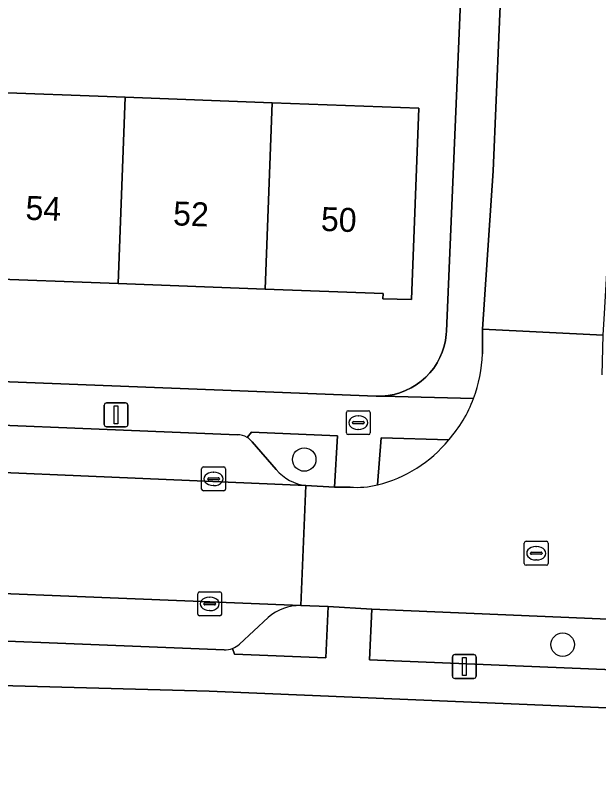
# Model space of a CAD drawing. Extents: x 161354 to 162026, y 386504 to 387460.
# Drawn here: x 161542.22 to 161566.61, y 387281.6 to 387313.91 of the extents above; entities that cross this region are included whole.
import ezdxf

# ---------------------------------------------------------------- set-up
doc = ezdxf.new("R2010")
doc.units = 0
for name, color, linetype in [('IMGEO_Boom', 7, 'Continuous'), ('IMGEO_Brandkraan', 7, 'Continuous'), ('IMGEO_Erf', 7, 'Continuous'), ('IMGEO_Groenvoorziening', 7, 'Continuous'), ('IMGEO_Kolk', 7, 'Continuous'), ('IMGEO_Lichtmast', 7, 'Continuous'), ('IMGEO_Pand', 7, 'Continuous'), ('IMGEO_Pand_nummerreeks', 7, 'Continuous'), ('IMGEO_Parkeervlak_open', 7, 'Continuous'), ('IMGEO_Rijbaan_lokaal_open', 7, 'Continuous'), ('IMGEO_Rioolput', 7, 'Continuous'), ('IMGEO_Voetpad_open', 7, 'Continuous')]:
    doc.layers.add(name, color=color, linetype=linetype)

msp = doc.modelspace()

# ---------------------------------------------------------------- linework, layer by layer
at = {"layer": 'IMGEO_Boom'}
for centre in [(161554.3, 387295.355), (161565.11, 387287.619)]:
    msp.add_circle(centre, 0.489, dxfattribs=at)
at = {"layer": 'IMGEO_Brandkraan'}
for p, q in [((161556.061, 387296.47), (161556.061, 387297.322)), ((161556.136, 387297.396), (161556.988, 387297.396)), ((161557.062, 387297.322), (161557.062, 387296.47)), ((161556.32, 387296.89), (161556.32, 387296.902)), ((161556.363, 387296.939), (161556.761, 387296.939)), ((161556.549, 387297.176), (161556.574, 387297.176)), ((161556.804, 387296.902), (161556.804, 387296.89)), ((161556.758, 387296.853), (161556.36, 387296.853)), ((161556.572, 387296.616), (161556.547, 387296.616)), ((161556.988, 387296.396), (161556.136, 387296.396))]:
    msp.add_line(p, q, dxfattribs=at)
for points in [[(161556.061, 387296.47), (161556.061, 387297.322)], [(161556.136, 387297.396), (161556.988, 387297.396)], [(161557.062, 387297.322), (161557.062, 387296.47)], [(161556.988, 387296.396), (161556.136, 387296.396)]]:
    msp.add_lwpolyline(points, dxfattribs=at)
for centre, radius, start, end in [((161556.138, 387297.32), 0.0765, 91.552, 178.448), ((161556.138, 387297.32), 0.0765, 91.552, 178.448), ((161556.986, 387297.32), 0.0765, 1.552, 88.448), ((161556.986, 387297.32), 0.0765, 1.552, 88.448), ((161556.36, 387296.899), 0.0403, 85.8775, 175.7526), ((161556.357, 387296.889), 0.0366, 178.938, 274.7102), ((161556.761, 387296.896), 0.043, 264.8664, 352.4533), ((161556.765, 387296.901), 0.0386, 1.7309, 96.639), ((161556.138, 387296.472), 0.0765, 181.552, 268.448), ((161556.138, 387296.472), 0.0765, 181.552, 268.448), ((161556.986, 387296.472), 0.0765, 271.552, 358.448), ((161556.986, 387296.472), 0.0765, 271.552, 358.448)]:
    msp.add_arc(centre, radius, start, end, dxfattribs=at)
for centre, major_axis, ratio, start_param, end_param in [((161556.548, 387296.896), (-0.387, 0.002), 0.722429, 4.712389, 7.853982), ((161556.573, 387296.896), (-0.39, 0.002), 0.717154, 1.570796, 4.712389)]:
    msp.add_ellipse(centre, major_axis=major_axis, ratio=ratio, start_param=start_param, end_param=end_param, dxfattribs=at)
at = {"layer": 'IMGEO_Erf'}
for points in [[(161510.562, 387299.829), (161557.302, 387298.008), (161557.556, 387298.009), (161557.808, 387298.033), (161558.058, 387298.079), (161558.302, 387298.147), (161558.54, 387298.237), (161558.768, 387298.348), (161558.986, 387298.479), (161559.191, 387298.628), (161559.381, 387298.796), (161559.556, 387298.979), (161559.714, 387299.178), (161559.854, 387299.39), (161559.974, 387299.613), (161560.074, 387299.847), (161560.152, 387300.088), (161560.209, 387300.336), (161560.243, 387300.587), (161560.252, 387300.722), (161561.109, 387321.064)], [(161623.949, 387282.537), (161622.786, 387282.637), (161550.326, 387285.67), (161532.862, 387286.146)]]:
    msp.add_lwpolyline(points, dxfattribs=at)
msp.add_lwpolyline([(161552.962, 387310.266), (161559.093, 387310.036), (161558.793, 387302.047), (161557.587, 387302.068), (161557.599, 387302.292), (161552.669, 387302.479), (161546.521, 387302.711), (161540.459, 387302.94), (161534.299, 387303.173), (161528.03, 387303.411), (161521.869, 387303.644), (161515.506, 387303.884), (161509.912, 387304.096), (161509.906, 387303.943), (161509.373, 387303.963), (161509.671, 387311.893), (161515.799, 387311.663), (161522.162, 387311.424), (161528.323, 387311.192), (161534.592, 387310.957), (161540.752, 387310.725), (161546.814, 387310.497)], close=True, dxfattribs=at)
at = {"layer": 'IMGEO_Groenvoorziening'}
for points in [[(161552.09, 387296.502), (161551.911, 387296.279)], [(161554.368, 387294.266), (161555.56, 387294.201), (161555.69, 387296.345), (161552.09, 387296.502)], [(161560.344, 387296.176), (161557.511, 387296.269), (161557.365, 387294.293)], [(161552.116, 387296.1), (161553.128, 387294.935)], [(161551.3, 387287.46), (161551.382, 387287.219), (161555.198, 387287.074), (161555.294, 387289.212)], [(161555.294, 387289.212), (161554.151, 387289.252)], [(161552.795, 387288.757), (161551.591, 387287.64)]]:
    msp.add_lwpolyline(points, dxfattribs=at)
msp.add_lwpolyline([(161569.317, 387288.584), (161557.129, 387289.105), (161557.035, 387286.982), (161569.249, 387286.485)], close=True, dxfattribs=at)
for centre, radius, start, end in [((161551.54, 387295.647), 0.733, 38.1705, 59.5764), ((161556.028, 387299.706), 5.576, 283.8748, 320.7185), ((161554.592, 387296.165), 1.912, 220.0292, 263.2756), ((161554.121, 387287.231), 2.022, 89.1364, 130.9723), ((161550.954, 387288.345), 0.95, 291.3674, 312.1108)]:
    msp.add_arc(centre, radius, start, end, dxfattribs=at)
at = {"layer": 'IMGEO_Kolk'}
for p, q in [((161550.006, 387294.121), (161550.006, 387294.973)), ((161550.081, 387295.047), (161550.933, 387295.047)), ((161551.007, 387294.973), (161551.007, 387294.121)), ((161550.494, 387294.827), (161550.519, 387294.827)), ((161550.265, 387294.541), (161550.265, 387294.553)), ((161550.703, 387294.504), (161550.305, 387294.504)), ((161550.308, 387294.59), (161550.706, 387294.59)), ((161550.749, 387294.553), (161550.749, 387294.541)), ((161550.933, 387294.047), (161550.081, 387294.047)), ((161550.517, 387294.267), (161550.492, 387294.267)), ((161549.919, 387289.823), (161550.771, 387289.823)), ((161549.844, 387288.897), (161549.844, 387289.749)), ((161550.332, 387289.603), (161550.357, 387289.603)), ((161550.845, 387289.749), (161550.845, 387288.897)), ((161550.103, 387289.317), (161550.103, 387289.329)), ((161550.541, 387289.28), (161550.143, 387289.28)), ((161550.146, 387289.366), (161550.544, 387289.366)), ((161550.587, 387289.329), (161550.587, 387289.317)), ((161550.771, 387288.823), (161549.919, 387288.823)), ((161550.355, 387289.043), (161550.33, 387289.043))]:
    msp.add_line(p, q, dxfattribs=at)
for points in [[(161550.006, 387294.121), (161550.006, 387294.973)], [(161550.081, 387295.047), (161550.933, 387295.047)], [(161551.007, 387294.973), (161551.007, 387294.121)], [(161550.933, 387294.047), (161550.081, 387294.047)], [(161549.919, 387289.823), (161550.771, 387289.823)], [(161549.844, 387288.897), (161549.844, 387289.749)], [(161550.845, 387289.749), (161550.845, 387288.897)], [(161550.771, 387288.823), (161549.919, 387288.823)]]:
    msp.add_lwpolyline(points, dxfattribs=at)
for centre, radius, start, end in [((161550.083, 387294.971), 0.0765, 91.552, 178.448), ((161550.083, 387294.971), 0.0765, 91.552, 178.448), ((161550.931, 387294.971), 0.0765, 1.552, 88.448), ((161550.931, 387294.971), 0.0765, 1.552, 88.448), ((161550.305, 387294.55), 0.0403, 85.8775, 175.7526), ((161550.302, 387294.54), 0.0366, 178.938, 274.7102), ((161550.706, 387294.547), 0.043, 264.8664, 352.4533), ((161550.71, 387294.552), 0.0386, 1.7309, 96.639), ((161550.083, 387294.123), 0.0765, 181.552, 268.448), ((161550.083, 387294.123), 0.0765, 181.552, 268.448), ((161550.931, 387294.123), 0.0765, 271.552, 358.448), ((161550.931, 387294.123), 0.0765, 271.552, 358.448), ((161549.921, 387289.747), 0.0765, 91.552, 178.448), ((161549.921, 387289.747), 0.0765, 91.552, 178.448), ((161550.769, 387289.747), 0.0765, 1.552, 88.448), ((161550.769, 387289.747), 0.0765, 1.552, 88.448), ((161550.143, 387289.326), 0.0403, 85.8775, 175.7526), ((161550.14, 387289.316), 0.0366, 178.938, 274.7102), ((161550.544, 387289.323), 0.043, 264.8664, 352.4533), ((161550.548, 387289.328), 0.0386, 1.7309, 96.639), ((161549.921, 387288.899), 0.0765, 181.552, 268.448), ((161549.921, 387288.899), 0.0765, 181.552, 268.448), ((161550.769, 387288.899), 0.0765, 271.552, 358.448), ((161550.769, 387288.899), 0.0765, 271.552, 358.448)]:
    msp.add_arc(centre, radius, start, end, dxfattribs=at)
for centre, major_axis, ratio, start_param, end_param in [((161550.493, 387294.547), (-0.387, 0.002), 0.722429, 4.712389, 7.853982), ((161550.518, 387294.547), (-0.39, 0.002), 0.717154, 1.570796, 4.712389), ((161550.331, 387289.323), (-0.387, 0.002), 0.722429, 4.712389, 7.853982), ((161550.356, 387289.323), (-0.39, 0.002), 0.717154, 1.570796, 4.712389)]:
    msp.add_ellipse(centre, major_axis=major_axis, ratio=ratio, start_param=start_param, end_param=end_param, dxfattribs=at)
at = {"layer": 'IMGEO_Lichtmast'}
for p, q in [((161545.933, 387296.821), (161545.933, 387297.621)), ((161545.933, 387297.621), (161545.933, 387296.821)), ((161546.033, 387297.721), (161546.823, 387297.721)), ((161546.823, 387297.721), (161546.033, 387297.721)), ((161546.923, 387297.621), (161546.923, 387296.821)), ((161546.923, 387296.821), (161546.923, 387297.621)), ((161546.823, 387296.721), (161546.033, 387296.721)), ((161546.033, 387296.721), (161546.823, 387296.721)), ((161560.597, 387287.203), (161561.387, 387287.203)), ((161561.387, 387287.203), (161560.597, 387287.203)), ((161560.497, 387286.303), (161560.497, 387287.103)), ((161560.497, 387287.103), (161560.497, 387286.303)), ((161561.487, 387287.103), (161561.487, 387286.303)), ((161561.487, 387286.303), (161561.487, 387287.103)), ((161561.387, 387286.203), (161560.597, 387286.203)), ((161560.597, 387286.203), (161561.387, 387286.203))]:
    msp.add_line(p, q, dxfattribs=at)
for points in [[(161546.353, 387297.596), (161546.503, 387297.596), (161546.503, 387296.846), (161546.353, 387296.846), (161546.353, 387297.596)], [(161560.917, 387287.078), (161561.067, 387287.078), (161561.067, 387286.328), (161560.917, 387286.328), (161560.917, 387287.078)]]:
    msp.add_lwpolyline(points, dxfattribs=at)
for centre, start, end in [((161546.033, 387297.621), 90, 180), ((161546.033, 387297.621), 90, 180), ((161546.823, 387297.621), 0, 90), ((161546.823, 387297.621), 360, 90), ((161546.033, 387296.821), 180, 270), ((161546.033, 387296.821), 180, 270), ((161546.823, 387296.821), 270, 0), ((161546.823, 387296.821), 270, 0), ((161560.597, 387287.103), 90, 180), ((161560.597, 387287.103), 90, 180), ((161561.387, 387287.103), 0, 90), ((161561.387, 387287.103), 360, 90), ((161560.597, 387286.303), 180, 270), ((161560.597, 387286.303), 180, 270), ((161561.387, 387286.303), 270, 0), ((161561.387, 387286.303), 270, 0)]:
    msp.add_arc(centre, 0.1, start, end, dxfattribs=at)
at = {"layer": 'IMGEO_Pand'}
for points in [[(161540.459, 387302.94), (161546.521, 387302.711), (161546.814, 387310.497), (161540.752, 387310.725)], [(161552.962, 387310.266), (161546.814, 387310.497), (161546.521, 387302.711), (161552.669, 387302.479)], [(161552.669, 387302.479), (161557.599, 387302.292), (161557.587, 387302.068), (161558.793, 387302.047), (161559.093, 387310.036), (161552.962, 387310.266)]]:
    msp.add_lwpolyline(points, close=True, dxfattribs=at)
at = {"layer": 'IMGEO_Parkeervlak_open'}
for points in [[(161551.496, 387296.384), (161535.185, 387297.055)], [(161553.128, 387294.935), (161552.116, 387296.1)], [(161532.273, 387295.218), (161554.368, 387294.266)], [(161554.151, 387289.252), (161531.958, 387290.142)], [(161551.591, 387287.64), (161552.795, 387288.757)], [(161534.884, 387288.049), (161550.947, 387287.395)]]:
    msp.add_lwpolyline(points, dxfattribs=at)
for centre, radius, start, end in [((161551.527, 387295.635), 0.75, 59.2098, 92.393), ((161551.54, 387295.647), 0.733, 38.1705, 59.5764), ((161554.592, 387296.165), 1.912, 220.0292, 263.2756), ((161554.121, 387287.231), 2.022, 89.1364, 130.9723), ((161550.954, 387288.345), 0.95, 291.3674, 312.1108), ((161550.952, 387288.359), 0.964, 269.6989, 291.1678)]:
    msp.add_arc(centre, radius, start, end, dxfattribs=at)
at = {"layer": 'IMGEO_Rijbaan_lokaal_open'}
for points in [[(161562.826, 387322.205), (161562.205, 387307.419), (161561.763, 387300.804), (161566.809, 387300.557), (161566.863, 387301.457), (161567.157, 387306.549), (161568.869, 387347.262)], [(161566.766, 387298.899), (161566.809, 387300.557), (161561.763, 387300.804), (161561.754, 387299.77)], [(161531.889, 387295.186), (161531.758, 387290.15), (161531.958, 387290.142), (161554.151, 387289.252), (161554.368, 387294.266)], [(161554.368, 387294.266), (161532.273, 387295.218)], [(161556.22, 387294.202), (161555.56, 387294.201), (161554.368, 387294.266), (161554.151, 387289.252), (161555.294, 387289.212), (161557.129, 387289.105), (161569.317, 387288.584), (161571.138, 387288.545), (161572.238, 387288.488), (161572.471, 387293.533)]]:
    msp.add_lwpolyline(points, dxfattribs=at)
for centre, radius, start, end in [((161556.046, 387299.935), 5.71, 339.1937, 358.3403), ((161556.045, 387299.937), 5.712, 318.8204, 339.1839), ((161556.028, 387299.706), 5.576, 283.8748, 320.7185), ((161556.488, 387298.078), 3.885, 266.0441, 283.0441)]:
    msp.add_arc(centre, radius, start, end, dxfattribs=at)
at = {"layer": 'IMGEO_Rioolput'}
for p, q in [((161563.504, 387291.011), (161563.504, 387291.863)), ((161563.579, 387291.937), (161564.431, 387291.937)), ((161563.992, 387291.717), (161564.017, 387291.717)), ((161564.505, 387291.863), (161564.505, 387291.011)), ((161563.763, 387291.431), (161563.763, 387291.443)), ((161564.201, 387291.394), (161563.803, 387291.394)), ((161563.806, 387291.48), (161564.204, 387291.48)), ((161564.247, 387291.443), (161564.247, 387291.431)), ((161564.015, 387291.157), (161563.99, 387291.157)), ((161564.431, 387290.937), (161563.579, 387290.937))]:
    msp.add_line(p, q, dxfattribs=at)
for points in [[(161563.504, 387291.011), (161563.504, 387291.863)], [(161563.579, 387291.937), (161564.431, 387291.937)], [(161564.505, 387291.863), (161564.505, 387291.011)], [(161564.431, 387290.937), (161563.579, 387290.937)]]:
    msp.add_lwpolyline(points, dxfattribs=at)
for centre, radius, start, end in [((161563.581, 387291.861), 0.0765, 91.552, 178.448), ((161563.581, 387291.861), 0.0765, 91.552, 178.448), ((161564.429, 387291.861), 0.0765, 1.552, 88.448), ((161564.429, 387291.861), 0.0765, 1.552, 88.448), ((161563.803, 387291.44), 0.0403, 85.8775, 175.7526), ((161563.8, 387291.43), 0.0366, 178.938, 274.7102), ((161564.204, 387291.437), 0.043, 264.8664, 352.4533), ((161564.208, 387291.442), 0.0386, 1.7309, 96.639), ((161563.581, 387291.013), 0.0765, 181.552, 268.448), ((161563.581, 387291.013), 0.0765, 181.552, 268.448), ((161564.429, 387291.013), 0.0765, 271.552, 358.448), ((161564.429, 387291.013), 0.0765, 271.552, 358.448)]:
    msp.add_arc(centre, radius, start, end, dxfattribs=at)
for centre, major_axis, ratio, start_param, end_param in [((161563.991, 387291.437), (-0.387, 0.002), 0.722429, 4.712389, 7.853982), ((161564.016, 387291.437), (-0.39, 0.002), 0.717154, 1.570796, 4.712389)]:
    msp.add_ellipse(centre, major_axis=major_axis, ratio=ratio, start_param=start_param, end_param=end_param, dxfattribs=at)
at = {"layer": 'IMGEO_Voetpad_open'}
for points in [[(161562.826, 387322.205), (161561.219, 387322.267), (161561.109, 387321.064), (161560.252, 387300.722), (161560.243, 387300.587), (161560.209, 387300.336), (161560.152, 387300.088), (161560.074, 387299.847), (161559.974, 387299.613), (161559.854, 387299.39), (161559.714, 387299.178), (161559.556, 387298.979), (161559.381, 387298.796), (161559.191, 387298.628), (161558.986, 387298.479), (161558.768, 387298.348), (161558.54, 387298.237), (161558.302, 387298.147), (161558.058, 387298.079), (161557.808, 387298.033), (161557.556, 387298.009), (161561.384, 387297.907)], [(161561.754, 387299.77), (161561.763, 387300.804), (161562.205, 387307.419), (161562.826, 387322.205)], [(161561.384, 387297.907), (161557.556, 387298.009), (161557.302, 387298.008), (161510.562, 387299.829)], [(161535.185, 387297.055), (161551.496, 387296.384)], [(161551.911, 387296.279), (161552.09, 387296.502), (161555.69, 387296.345), (161555.56, 387294.201), (161556.22, 387294.202)], [(161557.365, 387294.293), (161557.511, 387296.269), (161560.344, 387296.176)], [(161575.884, 387286.41), (161575.777, 387286.199), (161571.064, 387286.393), (161571.138, 387288.545), (161569.317, 387288.584), (161569.249, 387286.485), (161557.035, 387286.982), (161557.129, 387289.105), (161555.294, 387289.212), (161555.198, 387287.074), (161551.382, 387287.219), (161551.3, 387287.46)], [(161550.947, 387287.395), (161534.884, 387288.049)], [(161532.862, 387286.146), (161550.326, 387285.67), (161622.786, 387282.637), (161623.949, 387282.537), (161630.612, 387282.233), (161645.779, 387281.605), (161645.84, 387282.862), (161645.859, 387283.255), (161636.249, 387283.662), (161632.864, 387283.808), (161632.987, 387286.076), (161631.115, 387286.177), (161631.046, 387283.917), (161617.782, 387284.512), (161617.866, 387286.683)]]:
    msp.add_lwpolyline(points, dxfattribs=at)
for centre, radius, start, end in [((161556.046, 387299.935), 5.71, 339.1937, 358.3403), ((161556.045, 387299.937), 5.712, 318.8204, 339.1839), ((161551.527, 387295.635), 0.75, 59.2098, 92.393), ((161556.488, 387298.078), 3.885, 266.0441, 283.0441), ((161550.952, 387288.359), 0.964, 269.6989, 291.1678)]:
    msp.add_arc(centre, radius, start, end, dxfattribs=at)

# ---------------------------------------------------------------- texts
at = {"layer": 'IMGEO_Pand_nummerreeks'}
for s, p in [('54', (161542.626, 387305.381)), ('52', (161548.801, 387305.147)), ('50', (161554.984, 387304.913))]:
    msp.add_text(s, height=1, rotation=357.8335, dxfattribs=at).set_placement(p)

doc.saveas('drawing.dxf')
